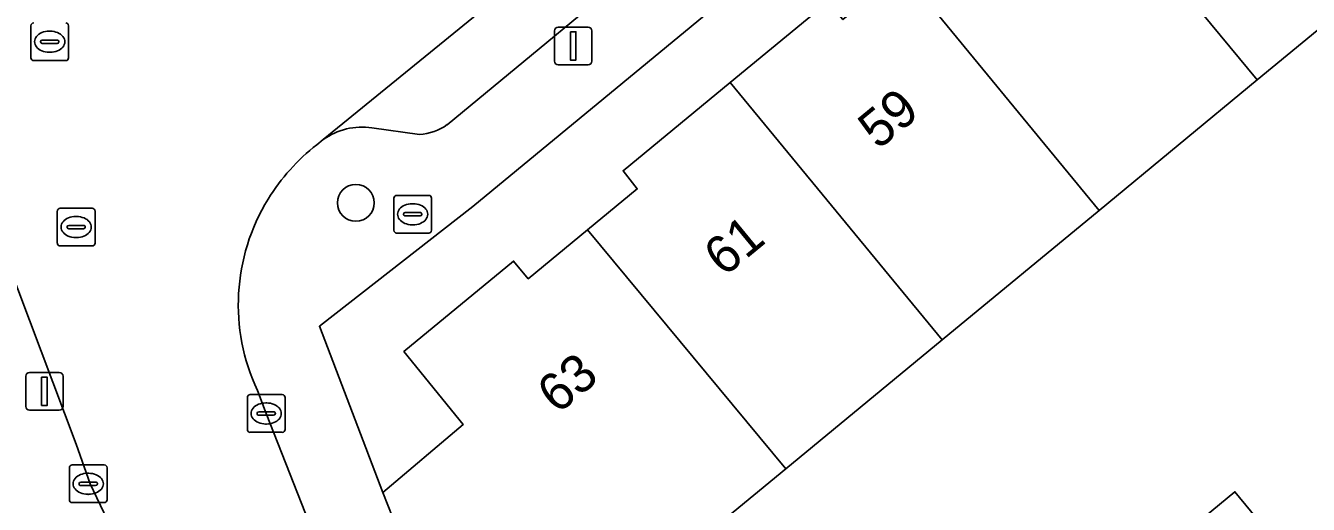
# Model space of a CAD drawing. Extents: x 161771 to 163125, y 382475 to 383179.
# Drawn here: x 161946.55 to 161980.6, y 383001.03 to 383013.73 of the extents above; entities that cross this region are included whole.
import ezdxf

# ---------------------------------------------------------------- set-up
doc = ezdxf.new("R2010")
doc.units = 0
for name, color, linetype in [('IMGEO_Boom', 7, 'Continuous'), ('IMGEO_Brandkraan', 7, 'Continuous'), ('IMGEO_Erf', 7, 'Continuous'), ('IMGEO_Kolk', 7, 'Continuous'), ('IMGEO_Lichtmast', 7, 'Continuous'), ('IMGEO_Pand', 7, 'Continuous'), ('IMGEO_Pand_nummerreeks', 7, 'Continuous'), ('IMGEO_Parkeervlak_open', 7, 'Continuous'), ('IMGEO_Rijbaan_lokaal_open', 7, 'Continuous'), ('IMGEO_Rioolput', 7, 'Continuous'), ('IMGEO_Voetpad_open', 7, 'Continuous')]:
    doc.layers.add(name, color=color, linetype=linetype)

msp = doc.modelspace()

# ---------------------------------------------------------------- linework, layer by layer
at = {"layer": 'IMGEO_Boom'}
msp.add_circle((161955.314, 383009.031), 0.489, dxfattribs=at)
at = {"layer": 'IMGEO_Brandkraan'}
for p, q in [((161956.322, 383008.303), (161956.322, 383009.155)), ((161956.397, 383009.229), (161957.249, 383009.229)), ((161956.81, 383009.009), (161956.835, 383009.009)), ((161957.323, 383009.155), (161957.323, 383008.303)), ((161956.581, 383008.723), (161956.581, 383008.735)), ((161957.019, 383008.686), (161956.621, 383008.686)), ((161956.624, 383008.772), (161957.022, 383008.772)), ((161957.065, 383008.735), (161957.065, 383008.723)), ((161956.833, 383008.449), (161956.808, 383008.449)), ((161957.249, 383008.229), (161956.397, 383008.229))]:
    msp.add_line(p, q, dxfattribs=at)
for points in [[(161956.322, 383008.303), (161956.322, 383009.155)], [(161956.397, 383009.229), (161957.249, 383009.229)], [(161957.323, 383009.155), (161957.323, 383008.303)], [(161957.249, 383008.229), (161956.397, 383008.229)]]:
    msp.add_lwpolyline(points, dxfattribs=at)
for centre, radius, start, end in [((161956.399, 383009.153), 0.0765, 91.552, 178.448), ((161956.399, 383009.153), 0.0765, 91.552, 178.448), ((161957.247, 383009.153), 0.0765, 1.552, 88.448), ((161957.247, 383009.153), 0.0765, 1.552, 88.448), ((161956.621, 383008.732), 0.0403, 85.8775, 175.7526), ((161956.618, 383008.722), 0.0366, 178.938, 274.7102), ((161957.022, 383008.729), 0.043, 264.8664, 352.4533), ((161957.026, 383008.734), 0.0386, 1.7309, 96.639), ((161956.399, 383008.305), 0.0765, 181.552, 268.448), ((161956.399, 383008.305), 0.0765, 181.552, 268.448), ((161957.247, 383008.305), 0.0765, 271.552, 358.448), ((161957.247, 383008.305), 0.0765, 271.552, 358.448)]:
    msp.add_arc(centre, radius, start, end, dxfattribs=at)
for centre, major_axis, ratio, start_param, end_param in [((161956.809, 383008.729), (-0.387, 0.002), 0.722429, 4.712389, 7.853982), ((161956.834, 383008.729), (-0.39, 0.002), 0.717154, 1.570796, 4.712389)]:
    msp.add_ellipse(centre, major_axis=major_axis, ratio=ratio, start_param=start_param, end_param=end_param, dxfattribs=at)
at = {"layer": 'IMGEO_Erf'}
for points in [[(162000, 383043.194), (161958.418, 383008.932), (161954.345, 383005.756), (161956.028, 383001.349), (161958.162, 383003.149), (161956.591, 383005.087), (161959.503, 383007.488), (161959.891, 383007.018), (161961.463, 383008.312), (161962.786, 383009.402), (161962.409, 383009.881), (161965.253, 383012.221), (161967.848, 383014.357), (161968.245, 383013.893), (161969.817, 383015.19), (161971.137, 383016.279), (161970.748, 383016.749), (161973.604, 383019.1), (161976.175, 383021.217), (161976.572, 383020.753), (161978.169, 383022.07), (161979.48, 383023.151), (161979.091, 383023.621), (161981.933, 383025.962)], [(162014.764, 383037.237), (162012.642, 383039.818), (162008.483, 383036.39), (162010.366, 383034.1), (162006.175, 383030.653), (162002.017, 383027.234), (162000, 383029.399), (161995.966, 383026.074), (161997.857, 383023.712), (161993.649, 383020.27), (161989.429, 383016.818), (161985.258, 383013.406), (161983.38, 383015.701), (161979.244, 383012.292), (161975.045, 383008.831), (161970.879, 383005.397), (161966.727, 383001.975), (161964.33, 383000)]]:
    msp.add_lwpolyline(points, dxfattribs=at)
msp.add_lwpolyline([(161978.654, 383001.368), (161980.026, 382999.704), (161977.374, 382997.519), (161974.374, 382995.045), (161973.002, 382996.71), (161976.002, 382999.183)], close=True, dxfattribs=at)
at = {"layer": 'IMGEO_Kolk'}
for p, q in [((161952.434, 383003.018), (161952.434, 383003.87)), ((161952.509, 383003.944), (161953.361, 383003.944)), ((161953.435, 383003.87), (161953.435, 383003.018)), ((161952.922, 383003.724), (161952.947, 383003.724)), ((161952.693, 383003.438), (161952.693, 383003.45)), ((161953.131, 383003.401), (161952.733, 383003.401)), ((161952.736, 383003.487), (161953.134, 383003.487)), ((161953.177, 383003.45), (161953.177, 383003.438)), ((161953.361, 383002.944), (161952.509, 383002.944)), ((161952.945, 383003.164), (161952.92, 383003.164)), ((161947.709, 383001.153), (161947.709, 383002.005)), ((161947.784, 383002.079), (161948.636, 383002.079)), ((161948.197, 383001.859), (161948.222, 383001.859)), ((161948.71, 383002.005), (161948.71, 383001.153)), ((161947.968, 383001.573), (161947.968, 383001.585)), ((161948.406, 383001.536), (161948.008, 383001.536)), ((161948.011, 383001.622), (161948.409, 383001.622)), ((161948.452, 383001.585), (161948.452, 383001.573)), ((161948.22, 383001.299), (161948.195, 383001.299)), ((161948.636, 383001.079), (161947.784, 383001.079))]:
    msp.add_line(p, q, dxfattribs=at)
for points in [[(161952.434, 383003.018), (161952.434, 383003.87)], [(161952.509, 383003.944), (161953.361, 383003.944)], [(161953.435, 383003.87), (161953.435, 383003.018)], [(161953.361, 383002.944), (161952.509, 383002.944)], [(161947.709, 383001.153), (161947.709, 383002.005)], [(161947.784, 383002.079), (161948.636, 383002.079)], [(161948.71, 383002.005), (161948.71, 383001.153)], [(161948.636, 383001.079), (161947.784, 383001.079)]]:
    msp.add_lwpolyline(points, dxfattribs=at)
for centre, radius, start, end in [((161952.511, 383003.868), 0.0765, 91.552, 178.448), ((161952.511, 383003.868), 0.0765, 91.552, 178.448), ((161953.359, 383003.868), 0.0765, 1.552, 88.448), ((161953.359, 383003.868), 0.0765, 1.552, 88.448), ((161952.733, 383003.447), 0.0403, 85.8775, 175.7526), ((161952.73, 383003.437), 0.0366, 178.938, 274.7102), ((161953.134, 383003.444), 0.043, 264.8664, 352.4533), ((161953.138, 383003.449), 0.0386, 1.7309, 96.639), ((161952.511, 383003.02), 0.0765, 181.552, 268.448), ((161952.511, 383003.02), 0.0765, 181.552, 268.448), ((161953.359, 383003.02), 0.0765, 271.552, 358.448), ((161953.359, 383003.02), 0.0765, 271.552, 358.448), ((161947.786, 383002.003), 0.0765, 91.552, 178.448), ((161947.786, 383002.003), 0.0765, 91.552, 178.448), ((161948.634, 383002.003), 0.0765, 1.552, 88.448), ((161948.634, 383002.003), 0.0765, 1.552, 88.448), ((161948.008, 383001.582), 0.0403, 85.8775, 175.7526), ((161948.005, 383001.572), 0.0366, 178.938, 274.7102), ((161948.409, 383001.579), 0.043, 264.8664, 352.4533), ((161948.413, 383001.584), 0.0386, 1.7309, 96.639), ((161947.786, 383001.155), 0.0765, 181.552, 268.448), ((161947.786, 383001.155), 0.0765, 181.552, 268.448), ((161948.634, 383001.155), 0.0765, 271.552, 358.448), ((161948.634, 383001.155), 0.0765, 271.552, 358.448)]:
    msp.add_arc(centre, radius, start, end, dxfattribs=at)
for centre, major_axis, ratio, start_param, end_param in [((161952.921, 383003.444), (-0.387, 0.002), 0.722429, 4.712389, 7.853982), ((161952.946, 383003.444), (-0.39, 0.002), 0.717154, 1.570796, 4.712389), ((161948.196, 383001.579), (-0.387, 0.002), 0.722429, 4.712389, 7.853982), ((161948.221, 383001.579), (-0.39, 0.002), 0.717154, 1.570796, 4.712389)]:
    msp.add_ellipse(centre, major_axis=major_axis, ratio=ratio, start_param=start_param, end_param=end_param, dxfattribs=at)
at = {"layer": 'IMGEO_Lichtmast'}
for p, q in [((161960.589, 383012.794), (161960.589, 383013.594)), ((161960.589, 383013.594), (161960.589, 383012.794)), ((161960.689, 383013.694), (161961.479, 383013.694)), ((161961.479, 383013.694), (161960.689, 383013.694)), ((161961.579, 383013.594), (161961.579, 383012.794)), ((161961.579, 383012.794), (161961.579, 383013.594)), ((161961.479, 383012.694), (161960.689, 383012.694)), ((161960.689, 383012.694), (161961.479, 383012.694)), ((161946.552, 383003.631), (161946.552, 383004.431)), ((161946.552, 383004.431), (161946.552, 383003.631)), ((161946.652, 383004.531), (161947.442, 383004.531)), ((161947.442, 383004.531), (161946.652, 383004.531)), ((161947.542, 383004.431), (161947.542, 383003.631)), ((161947.542, 383003.631), (161947.542, 383004.431)), ((161947.442, 383003.531), (161946.652, 383003.531)), ((161946.652, 383003.531), (161947.442, 383003.531))]:
    msp.add_line(p, q, dxfattribs=at)
for points in [[(161961.009, 383013.569), (161961.159, 383013.569), (161961.159, 383012.819), (161961.009, 383012.819), (161961.009, 383013.569)], [(161946.972, 383004.406), (161947.122, 383004.406), (161947.122, 383003.656), (161946.972, 383003.656), (161946.972, 383004.406)]]:
    msp.add_lwpolyline(points, dxfattribs=at)
for centre, start, end in [((161960.689, 383013.594), 90, 180), ((161960.689, 383013.594), 90, 180), ((161961.479, 383013.594), 0, 90), ((161961.479, 383013.594), 360, 90), ((161960.689, 383012.794), 180, 270), ((161960.689, 383012.794), 180, 270), ((161961.479, 383012.794), 270, 0), ((161961.479, 383012.794), 270, 0), ((161946.652, 383004.431), 90, 180), ((161946.652, 383004.431), 90, 180), ((161947.442, 383004.431), 0, 90), ((161947.442, 383004.431), 360, 90), ((161946.652, 383003.631), 180, 270), ((161946.652, 383003.631), 180, 270), ((161947.442, 383003.631), 270, 0), ((161947.442, 383003.631), 270, 0)]:
    msp.add_arc(centre, 0.1, start, end, dxfattribs=at)
at = {"layer": 'IMGEO_Pand'}
for points in [[(161979.244, 383012.292), (161983.38, 383015.701), (161978.169, 383022.07), (161976.572, 383020.753), (161976.175, 383021.217), (161973.604, 383019.1)], [(161969.817, 383015.19), (161975.045, 383008.831), (161979.244, 383012.292), (161973.604, 383019.1), (161970.748, 383016.749), (161971.137, 383016.279)], [(161965.253, 383012.221), (161970.879, 383005.397), (161975.045, 383008.831), (161969.817, 383015.19), (161968.245, 383013.893), (161967.848, 383014.357)], [(161965.253, 383012.221), (161962.409, 383009.881), (161962.786, 383009.402), (161961.463, 383008.312), (161966.727, 383001.975), (161970.879, 383005.397)], [(161966.727, 383001.975), (161961.463, 383008.312), (161959.891, 383007.018), (161959.503, 383007.488), (161956.591, 383005.087), (161958.162, 383003.149), (161956.028, 383001.349), (161956.559, 383000), (161958.463, 382995.164), (161964.33, 383000)], [(161976.002, 382999.183), (161977.374, 382997.519), (161980.026, 382999.704), (161978.654, 383001.368)]]:
    msp.add_lwpolyline(points, close=True, dxfattribs=at)
at = {"layer": 'IMGEO_Parkeervlak_open'}
for points in [[(162014.364, 383060.022), (162000, 383048.208), (161988.094, 383038.411), (161972.581, 383025.628), (161963.107, 383017.828), (161958.818, 383014.267), (161954.449, 383010.709)], [(161957.739, 383011.105), (161963.694, 383016.025), (162000, 383045.919), (162013.207, 383056.799)], [(161955.742, 383011.021), (161957.007, 383010.845)]]:
    msp.add_lwpolyline(points, dxfattribs=at)
for centre, radius, start, end in [((161955.48, 383009.27), 1.771, 81.5055, 125.6267), ((161956.923, 383012.241), 1.398, 273.4275, 305.6817)]:
    msp.add_arc(centre, radius, start, end, dxfattribs=at)
at = {"layer": 'IMGEO_Rijbaan_lokaal_open'}
for points in [[(161954.28, 383010.571), (161954.449, 383010.709), (161958.818, 383014.267), (161963.107, 383017.828), (161972.581, 383025.628), (161988.094, 383038.411), (162000, 383048.208), (162014.364, 383060.022), (162015.295, 383060.796), (162011.776, 383064.583), (162007.115, 383060.775), (162007.142, 383060.681)], [(161947.533, 383017.528), (161942.983, 383015.58), (161943.332, 383014.713), (161944.007, 383012.809), (161946.34, 383006.744), (161947.885, 383002.626), (161948.26, 383001.581), (161948.711, 383000.633), (161948.95, 383000), (161949.428, 382998.734), (161949.478, 382998.607), (161955.317, 382983.812), (161962.344, 382965.829), (161971.239, 382943.112), (161977.654, 382926.832), (161978.485, 382924.755), (161978.58, 382924.549)], [(161966.823, 382968.082), (161959.699, 382986.261), (161954.29, 383000), (161952.934, 383003.444), (161952.702, 383004.056)]]:
    msp.add_lwpolyline(points, dxfattribs=at)
for centre, radius, start, end in [((161957.547, 383006.332), 5.352, 127.6167, 148.4879), ((161957.548, 383006.331), 5.354, 148.4899, 205.1467)]:
    msp.add_arc(centre, radius, start, end, dxfattribs=at)
at = {"layer": 'IMGEO_Rioolput'}
for p, q in [((161946.686, 383012.879), (161946.686, 383013.731)), ((161947.174, 383013.585), (161947.199, 383013.585)), ((161947.687, 383013.731), (161947.687, 383012.879)), ((161946.945, 383013.299), (161946.945, 383013.311)), ((161947.383, 383013.262), (161946.985, 383013.262)), ((161946.988, 383013.348), (161947.386, 383013.348)), ((161947.429, 383013.311), (161947.429, 383013.299)), ((161947.613, 383012.805), (161946.761, 383012.805)), ((161947.197, 383013.025), (161947.172, 383013.025)), ((161947.389, 383007.963), (161947.389, 383008.815)), ((161947.464, 383008.889), (161948.316, 383008.889)), ((161947.877, 383008.669), (161947.902, 383008.669)), ((161948.39, 383008.815), (161948.39, 383007.963)), ((161947.648, 383008.383), (161947.648, 383008.395)), ((161948.086, 383008.346), (161947.688, 383008.346)), ((161947.691, 383008.432), (161948.089, 383008.432)), ((161948.132, 383008.395), (161948.132, 383008.383)), ((161947.9, 383008.109), (161947.875, 383008.109)), ((161948.316, 383007.889), (161947.464, 383007.889))]:
    msp.add_line(p, q, dxfattribs=at)
for points in [[(161946.686, 383012.879), (161946.686, 383013.731)], [(161947.687, 383013.731), (161947.687, 383012.879)], [(161947.613, 383012.805), (161946.761, 383012.805)], [(161947.389, 383007.963), (161947.389, 383008.815)], [(161947.464, 383008.889), (161948.316, 383008.889)], [(161948.39, 383008.815), (161948.39, 383007.963)], [(161948.316, 383007.889), (161947.464, 383007.889)]]:
    msp.add_lwpolyline(points, dxfattribs=at)
for centre, radius, start, end in [((161946.763, 383013.729), 0.0765, 91.552, 178.448), ((161946.763, 383013.729), 0.0765, 91.552, 178.448), ((161947.611, 383013.729), 0.0765, 1.552, 88.448), ((161947.611, 383013.729), 0.0765, 1.552, 88.448), ((161946.985, 383013.308), 0.0403, 85.8775, 175.7526), ((161946.982, 383013.298), 0.0366, 178.938, 274.7102), ((161947.386, 383013.305), 0.043, 264.8664, 352.4533), ((161947.39, 383013.31), 0.0386, 1.7309, 96.639), ((161946.763, 383012.881), 0.0765, 181.552, 268.448), ((161946.763, 383012.881), 0.0765, 181.552, 268.448), ((161947.611, 383012.881), 0.0765, 271.552, 358.448), ((161947.611, 383012.881), 0.0765, 271.552, 358.448), ((161947.466, 383008.813), 0.0765, 91.552, 178.448), ((161947.466, 383008.813), 0.0765, 91.552, 178.448), ((161948.314, 383008.813), 0.0765, 1.552, 88.448), ((161948.314, 383008.813), 0.0765, 1.552, 88.448), ((161947.688, 383008.392), 0.0403, 85.8775, 175.7526), ((161947.685, 383008.382), 0.0366, 178.938, 274.7102), ((161948.089, 383008.389), 0.043, 264.8664, 352.4533), ((161948.093, 383008.394), 0.0386, 1.7309, 96.639), ((161947.466, 383007.965), 0.0765, 181.552, 268.448), ((161947.466, 383007.965), 0.0765, 181.552, 268.448), ((161948.314, 383007.965), 0.0765, 271.552, 358.448), ((161948.314, 383007.965), 0.0765, 271.552, 358.448)]:
    msp.add_arc(centre, radius, start, end, dxfattribs=at)
for centre, major_axis, ratio, start_param, end_param in [((161947.173, 383013.305), (-0.387, 0.002), 0.722429, 4.712389, 7.853982), ((161947.198, 383013.305), (-0.39, 0.002), 0.717154, 1.570796, 4.712389), ((161947.876, 383008.389), (-0.387, 0.002), 0.722429, 4.712389, 7.853982), ((161947.901, 383008.389), (-0.39, 0.002), 0.717154, 1.570796, 4.712389)]:
    msp.add_ellipse(centre, major_axis=major_axis, ratio=ratio, start_param=start_param, end_param=end_param, dxfattribs=at)
at = {"layer": 'IMGEO_Voetpad_open'}
for points in [[(161949.428, 382998.734), (161948.95, 383000), (161948.711, 383000.633), (161948.26, 383001.581), (161947.885, 383002.626), (161946.34, 383006.744), (161944.007, 383012.809), (161943.332, 383014.713), (161942.983, 383015.58), (161941.449, 383019.179), (161939.541, 383018.297), (161937.054, 383024.052), (161936.27, 383026.002), (161931.546, 383037.041), (161930.708, 383039.055), (161932.616, 383039.884), (161927.918, 383050.884), (161925.988, 383050.092), (161925.161, 383052.062), (161918.501, 383068.252), (161917.694, 383070.178), (161919.632, 383070.986)], [(161962.457, 382984.99), (161960.667, 382989.551), (161958.463, 382995.164), (161956.559, 383000), (161956.028, 383001.349), (161954.345, 383005.756), (161958.418, 383008.932), (162000, 383043.194), (162019.717, 383059.44), (162017.605, 383062.003)], [(162013.207, 383056.799), (162000, 383045.919), (161963.694, 383016.025), (161957.739, 383011.105)], [(161957.007, 383010.845), (161955.742, 383011.021)], [(161954.449, 383010.709), (161954.28, 383010.571)], [(161952.702, 383004.056), (161952.934, 383003.444), (161954.29, 383000), (161959.699, 382986.261), (161966.823, 382968.082), (161968.383, 382964.151)]]:
    msp.add_lwpolyline(points, dxfattribs=at)
for centre, radius, start, end in [((161955.48, 383009.27), 1.771, 81.5055, 125.6267), ((161956.923, 383012.241), 1.398, 273.4275, 305.6817), ((161957.547, 383006.332), 5.352, 127.6167, 148.4879), ((161957.548, 383006.331), 5.354, 148.4899, 205.1467)]:
    msp.add_arc(centre, radius, start, end, dxfattribs=at)

# ---------------------------------------------------------------- texts
at = {"layer": 'IMGEO_Pand_nummerreeks'}
for s, rotation, p in [('59', 39.4791, (161969.182, 383010.422)), ('61', 39.4791, (161965.089, 383007.049)), ('63', 39.4711, (161960.665, 383003.406))]:
    msp.add_text(s, height=1, rotation=rotation, dxfattribs=at).set_placement(p)

doc.saveas('drawing.dxf')
